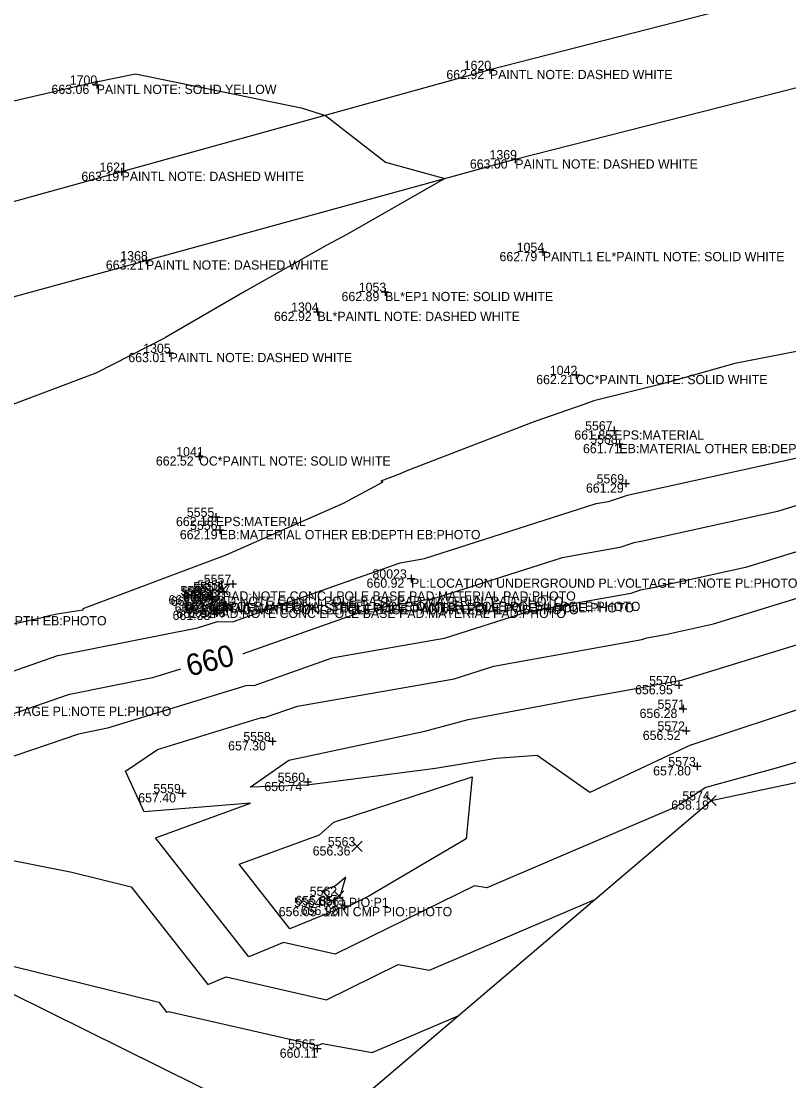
# Model space of a CAD drawing. Extents: x 2129350 to 2137777, y 657588 to 659885.
# Drawn here: x 2131580 to 2131679.7, y 658138.9 to 658276.6 of the extents above; entities that cross this region are included whole.
import ezdxf

# ---------------------------------------------------------------- set-up
doc = ezdxf.new("R2010")
doc.units = 0
for name, color, linetype in [('DT_X_Contour_Major', 7, 'Continuous'), ('DT_X_Contour_Minor', 7, 'Continuous'), ('DT_X_TIN_Hull', 7, 'Continuous'), ('PV_X_COP', 7, 'Continuous'), ('SV_X_Random_Point', 7, 'Continuous'), ('SV_X_Shot_Marker', 7, 'Continuous'), ('SV_X_Text_Comment', 7, 'Continuous'), ('SV_X_Text_Description', 7, 'Continuous'), ('SV_X_Text_Elevation', 7, 'Continuous'), ('SV_X_Text_Name', 7, 'Continuous')]:
    doc.layers.add(name, color=color, linetype=linetype)

msp = doc.modelspace()

# ---------------------------------------------------------------- linework, layer by layer
at = {"layer": 'DT_X_Contour_Major'}
for points in [[(2131705.32, 658219.85), (2131690.64, 658216.66), (2131684.78, 658214.86), (2131678.24, 658212.86), (2131660.53, 658208.95), (2131659.59, 658208.78), (2131657.76, 658208.18), (2131650.26, 658206.83), (2131633.69, 658201.53), (2131624.79, 658199.98), (2131608.84, 658194.36), (2131608.81, 658194.36)], [(2131600.72, 658192.33), (2131597.07, 658191.21), (2131586.11, 658189.03), (2131565.82, 658182.01), (2131562.7, 658181.31), (2131561.17, 658180.81), (2131561.04, 658180.78), (2131549.11, 658176.91), (2131538.33, 658169.16), (2131533.75, 658165.92), (2131535.58, 658164.91), (2131539.53, 658163.92), (2131550.1, 658160.26), (2131559.69, 658158.11)], [(2131567.87, 658156.22), (2131572.86, 658155.11), (2131575.71, 658154.54), (2131597.9, 658149.05), (2131598.9, 658147.77), (2131599.14, 658147.87), (2131618.53, 658143.43), (2131619.09, 658143.7), (2131625.62, 658142.54), (2131636.78, 658147.31)]]:
    msp.add_lwpolyline(points, dxfattribs=at)
at = {"layer": 'DT_X_Contour_Minor'}
for points in [[(2131567.44, 658263.52), (2131589.47, 658268.64), (2131589.6, 658268.67), (2131589.74, 658268.7), (2131594.84, 658269.71), (2131616.36, 658265.3), (2131619.52, 658264.32), (2131627.32, 658258.25), (2131635.04, 658256.11), (2131622.4, 658248.9), (2131619.69, 658247.44), (2131609.28, 658241.56), (2131598.77, 658235.45), (2131598.72, 658235.43), (2131589.68, 658230.83), (2131575.55, 658225.47)], [(2131683.63, 658234.2), (2131672.71, 658232.09), (2131663.65, 658229.5), (2131654.39, 658227.24), (2131653.1, 658226.75), (2131646.75, 658224.54), (2131630.12, 658218.11), (2131629.22, 658217.74), (2131626.71, 658216.79), (2131627, 658216.65), (2131621.84, 658213.9), (2131606.58, 658207.17), (2131588.03, 658200.21), (2131588, 658200), (2131584.64, 658199.48), (2131583.46, 658199.24), (2131583.06, 658199.1), (2131559.19, 658193.77)], [(2131638.08, 658185.8), (2131652.11, 658188.44), (2131662.06, 658190.23), (2131662.1, 658190.25), (2131665.28, 658190.82), (2131665.79, 658190.93), (2131689.18, 658198.09), (2131696.97, 658200.48), (2131710.02, 658204.39), (2131729.61, 658208.39), (2131734.44, 658209.35), (2131734.49, 658209.36), (2131758.72, 658214.19), (2131759.02, 658214.26), (2131759.76, 658214.4), (2131760.1, 658214.46), (2131784.49, 658218.03), (2131784.77, 658218.08), (2131809.22, 658221.66), (2131809.24, 658221.66), (2131816.54, 658222.73), (2131816.74, 658222.75), (2131820.21, 658222.94)], [(2131574.44, 658190.55), (2131584.78, 658194.14), (2131602.91, 658197.74), (2131605.52, 658198.54), (2131607.46, 658198.51), (2131629.24, 658206.19), (2131632.41, 658206.74), (2131654.69, 658213.87), (2131656.32, 658214.16), (2131658.76, 658214.96), (2131658.94, 658215), (2131682.39, 658220.17)], [(2131834.03, 658214.06), (2131817.92, 658212.87), (2131816.16, 658212.48), (2131812, 658211.78), (2131801.25, 658209.42), (2131787.55, 658207.09), (2131774.71, 658204.19), (2131763.15, 658202.19), (2131762.42, 658202.01), (2131762.23, 658201.96), (2131743.67, 658197.41), (2131738.13, 658195.91), (2131723.1, 658192.37), (2131714.14, 658189.75), (2131699.22, 658185.73), (2131678.56, 658179.6), (2131668.94, 658176.99), (2131665.07, 658174.44), (2131640.48, 658163.93), (2131638.89, 658164.21), (2131620.8, 658155.31), (2131614.1, 658156.84), (2131609.56, 658154.98), (2131597.47, 658170.45)], [(2131686.24, 658209.27), (2131674.09, 658205.55), (2131662.11, 658202.91), (2131660.43, 658202.6), (2131659.19, 658202.2), (2131645.83, 658199.79), (2131634.97, 658196.32), (2131620.35, 658193.77), (2131610.23, 658190.2), (2131609.33, 658190.22), (2131591.22, 658184.68), (2131587.44, 658183.92), (2131577.42, 658180.46)], [(2131597.47, 658170.45), (2131609.8, 658174.95), (2131596, 658173.81), (2131593.56, 658179.11), (2131597.71, 658181.92), (2131611.23, 658186.05), (2131611.62, 658186.05), (2131615.9, 658187.56), (2131636.25, 658191.11), (2131641.39, 658192.75), (2131660.63, 658196.21), (2131661.27, 658196.42), (2131663.7, 658196.86), (2131669.94, 658198.24), (2131687.71, 658203.68)], [(2131683.4, 658187.94), (2131666.98, 658182.48), (2131666.95, 658182.47), (2131653.87, 658176.33), (2131647.03, 658181.13), (2131641.71, 658180.72), (2131633.84, 658179.43), (2131617.17, 658177.27), (2131609.75, 658177.03), (2131614.77, 658180.52), (2131632.43, 658184.27), (2131638.08, 658185.8)], [(2131618.75, 658170.81), (2131620.61, 658172.46), (2131638.58, 658178.36), (2131637.81, 658170.29), (2131625.16, 658162.83), (2131621.94, 658161.25), (2131621.59, 658161.33), (2131614.9, 658158.59), (2131608.32, 658167), (2131618.75, 658170.81)], [(2131572.57, 658168.76), (2131586.6, 658165.97), (2131594.31, 658164.06), (2131604.23, 658151.37), (2131606.62, 658152.36), (2131619.67, 658149.37), (2131628.99, 658153.96), (2131633.05, 658153.23), (2131654.51, 658162.41)], [(2131622.16, 658165.33), (2131620.85, 658164.17), (2131619.16, 658163.56), (2131620.23, 658162.2), (2131621.39, 658162.67), (2131622.16, 658165.33)]]:
    msp.add_lwpolyline(points, dxfattribs=at)
at = {"layer": 'DT_X_TIN_Hull'}
msp.add_lwpolyline([(2131478.92, 658068.21), (2131503.79, 658070.83), (2131528.65, 658073.45), (2131573.86, 658152.61), (2131617.57, 658130.95), (2131669.63, 658175.29), (2131715.13, 658184.95), (2131768.27, 658182.72), (2131818.39, 658187.33), (2131898.11, 658161.24), (2131936.89, 658164.18)], dxfattribs=at)
at = {"layer": 'PV_X_COP'}
for points in [[(2132219.18, 658429.82), (2132171.04, 658416.39), (2132123.24, 658402.04), (2132074.74, 658389.73), (2132026.86, 658375.92), (2131978.48, 658362.52), (2131930.38, 658349.99), (2131881.84, 658336.47), (2131833.58, 658323.11), (2131785.59, 658310.04), (2131736.99, 658296.06), (2131689.31, 658282.66), (2131640.89, 658270.23), (2131593.04, 658256.99), (2131544.72, 658243.6), (2131496.4, 658230.41), (2131448.12, 658216.93)], [(2131451.49, 658205.21), (2131499.77, 658218.79), (2131547.68, 658232.21), (2131596.22, 658245.48), (2131644.19, 658258.61), (2131693.03, 658271.05), (2131740.4, 658284.7), (2131788.8, 658297.99), (2131837.2, 658311.72), (2131885.18, 658324.95), (2131933.63, 658338.43), (2131981.61, 658351.41), (2132029.82, 658365.04), (2132078.39, 658378.04), (2132126.27, 658391.57), (2132174.31, 658404.93), (2132222.67, 658417.74)]]:
    msp.add_lwpolyline(points, dxfattribs=at)
at = {"layer": 'SV_X_Random_Point'}
for p, q in [((2131605.56, 658202.02), (2131606.89, 658203.35)), ((2131605.56, 658203.35), (2131606.89, 658202.02)), ((2131603.78, 658201.3), (2131605.12, 658202.64)), ((2131603.78, 658202.64), (2131605.12, 658201.3)), ((2131604.22, 658199.28), (2131605.55, 658200.61)), ((2131604.22, 658200.61), (2131605.55, 658199.28)), ((2131606.19, 658199.65), (2131607.52, 658200.98)), ((2131606.19, 658200.98), (2131607.52, 658199.65)), ((2131668.96, 658174.62), (2131670.3, 658175.95)), ((2131668.96, 658175.95), (2131670.3, 658174.62)), ((2131622.96, 658168.66), (2131624.29, 658169.99)), ((2131622.96, 658169.99), (2131624.29, 658168.66)), ((2131620.6, 658162.23), (2131621.93, 658163.56)), ((2131620.6, 658163.56), (2131621.93, 658162.23))]:
    msp.add_line(p, q, dxfattribs=at)
at = {"layer": 'SV_X_Shot_Marker'}
for p, q in [((2131640.89, 658270.73), (2131640.89, 658269.73)), ((2131640.39, 658270.23), (2131641.39, 658270.23)), ((2131640.89, 658270.23), (2131640.89, 658270.23)), ((2131589.31, 658268.31), (2131590.31, 658268.31)), ((2131589.81, 658268.81), (2131589.81, 658267.81)), ((2131589.81, 658268.31), (2131589.81, 658268.31)), ((2131643.69, 658258.61), (2131644.69, 658258.61)), ((2131644.19, 658259.11), (2131644.19, 658258.11)), ((2131644.19, 658258.61), (2131644.19, 658258.61)), ((2131592.54, 658256.99), (2131593.54, 658256.99)), ((2131593.04, 658257.49), (2131593.04, 658256.49)), ((2131593.04, 658256.99), (2131593.04, 658256.99)), ((2131596.22, 658245.98), (2131596.22, 658244.98)), ((2131647.27, 658246.57), (2131648.27, 658246.57)), ((2131647.77, 658247.07), (2131647.77, 658246.07)), ((2131647.77, 658246.57), (2131647.77, 658246.57)), ((2131595.72, 658245.48), (2131596.72, 658245.48)), ((2131596.22, 658245.48), (2131596.22, 658245.48)), ((2131627.27, 658241.88), (2131627.27, 658240.88)), ((2131626.77, 658241.38), (2131627.77, 658241.38)), ((2131627.27, 658241.38), (2131627.27, 658241.38)), ((2131618.49, 658239.3), (2131618.49, 658238.3)), ((2131617.99, 658238.8), (2131618.99, 658238.8)), ((2131618.49, 658238.8), (2131618.49, 658238.8)), ((2131598.78, 658233.45), (2131599.78, 658233.45)), ((2131599.28, 658233.95), (2131599.28, 658232.95)), ((2131599.28, 658233.45), (2131599.28, 658233.45)), ((2131652.09, 658231.09), (2131652.09, 658230.09)), ((2131651.59, 658230.59), (2131652.59, 658230.59)), ((2131652.09, 658230.59), (2131652.09, 658230.59)), ((2131657.05, 658223.88), (2131657.05, 658222.88)), ((2131656.55, 658223.38), (2131657.55, 658223.38)), ((2131657.05, 658223.38), (2131657.05, 658223.38)), ((2131657.22, 658221.62), (2131658.22, 658221.62)), ((2131657.72, 658222.12), (2131657.72, 658221.12)), ((2131657.72, 658221.62), (2131657.72, 658221.62)), ((2131602.63, 658220.01), (2131603.63, 658220.01)), ((2131603.13, 658220.51), (2131603.13, 658219.51)), ((2131603.13, 658220.01), (2131603.13, 658220.01)), ((2131658.55, 658216.99), (2131658.55, 658215.99)), ((2131658.05, 658216.49), (2131659.05, 658216.49)), ((2131658.55, 658216.49), (2131658.55, 658216.49)), ((2131604.79, 658212.14), (2131605.79, 658212.14)), ((2131605.29, 658212.64), (2131605.29, 658211.64)), ((2131605.29, 658212.14), (2131605.29, 658212.14)), ((2131605.29, 658210.44), (2131606.29, 658210.44)), ((2131605.79, 658210.94), (2131605.79, 658209.94)), ((2131605.79, 658210.44), (2131605.79, 658210.44)), ((2131630.65, 658204.63), (2131630.65, 658203.63)), ((2131606.99, 658203.43), (2131607.99, 658203.43)), ((2131607.49, 658203.93), (2131607.49, 658202.93)), ((2131607.49, 658203.43), (2131607.49, 658203.43)), ((2131630.15, 658204.13), (2131631.15, 658204.13)), ((2131630.65, 658204.13), (2131630.65, 658204.13)), ((2131604.12, 658201.78), (2131605.12, 658201.78)), ((2131604.62, 658202.28), (2131604.62, 658201.28)), ((2131604.62, 658201.78), (2131604.62, 658201.78)), ((2131605.72, 658202.46), (2131606.72, 658202.46)), ((2131606.22, 658202.96), (2131606.22, 658201.96)), ((2131606.22, 658202.46), (2131606.22, 658202.46)), ((2131604.93, 658200.7), (2131604.93, 658199.7)), ((2131606.1, 658200.69), (2131607.1, 658200.69)), ((2131606.6, 658201.19), (2131606.6, 658200.19)), ((2131606.6, 658200.69), (2131606.6, 658200.69)), ((2131604.43, 658200.2), (2131605.43, 658200.2)), ((2131604.93, 658200.2), (2131604.93, 658200.2)), ((2131665.42, 658190.78), (2131665.42, 658189.78)), ((2131664.92, 658190.28), (2131665.92, 658190.28)), ((2131665.42, 658190.28), (2131665.42, 658190.28)), ((2131665.49, 658187.2), (2131666.49, 658187.2)), ((2131665.99, 658187.7), (2131665.99, 658186.7)), ((2131665.99, 658187.2), (2131665.99, 658187.2)), ((2131665.9, 658184.35), (2131666.9, 658184.35)), ((2131666.4, 658184.85), (2131666.4, 658183.85)), ((2131666.4, 658184.35), (2131666.4, 658184.35)), ((2131612.14, 658182.99), (2131613.14, 658182.99)), ((2131612.64, 658183.49), (2131612.64, 658182.49)), ((2131612.64, 658182.99), (2131612.64, 658182.99)), ((2131667.32, 658179.74), (2131668.32, 658179.74)), ((2131667.82, 658180.24), (2131667.82, 658179.24)), ((2131667.82, 658179.74), (2131667.82, 658179.74)), ((2131616.72, 658177.7), (2131617.72, 658177.7)), ((2131617.22, 658178.2), (2131617.22, 658177.2)), ((2131617.22, 658177.7), (2131617.22, 658177.7)), ((2131600.45, 658176.23), (2131601.45, 658176.23)), ((2131600.95, 658176.73), (2131600.95, 658175.73)), ((2131600.95, 658176.23), (2131600.95, 658176.23)), ((2131622.01, 658162.09), (2131622.01, 658161.09)), ((2131621.51, 658161.59), (2131622.51, 658161.59)), ((2131622.01, 658161.59), (2131622.01, 658161.59)), ((2131617.96, 658143.04), (2131618.96, 658143.04)), ((2131618.46, 658143.54), (2131618.46, 658142.54)), ((2131618.46, 658143.04), (2131618.46, 658143.04))]:
    msp.add_line(p, q, dxfattribs=at)

# ---------------------------------------------------------------- texts
at = {"layer": 'DT_X_Contour_Major'}
msp.add_text('660', height=2.8, rotation=14.0928, dxfattribs=at).set_placement((2131601.83, 658191.38))
at = {"layer": 'SV_X_Text_Comment'}
for s, p in [('PAINTL NOTE: DASHED WHITE', (2131640.89, 658269.03)), ('PAINTL NOTE: SOLID YELLOW', (2131589.81, 658267.11)), ('PAINTL NOTE: DASHED WHITE', (2131644.19, 658257.41)), ('PAINTL NOTE: DASHED WHITE', (2131593.04, 658255.79)), ('PAINTL1 EL*PAINTL NOTE: SOLID WHITE', (2131647.77, 658245.37)), ('PAINTL NOTE: DASHED WHITE', (2131596.22, 658244.28)), ('BL*EP1 NOTE: SOLID WHITE', (2131627.27, 658240.18)), ('BL*PAINTL NOTE: DASHED WHITE', (2131618.49, 658237.6)), ('PAINTL NOTE: DASHED WHITE', (2131599.28, 658232.25)), ('OC*PAINTL NOTE: SOLID WHITE', (2131652.09, 658229.39)), ('EPS:MATERIAL', (2131657.05, 658222.18)), ('EB:MATERIAL OTHER EB:DEPTH EB:PHOTO', (2131657.72, 658220.42)), ('OC*PAINTL NOTE: SOLID WHITE', (2131603.13, 658218.81)), ('EPS:MATERIAL', (2131605.29, 658210.94)), ('EB:MATERIAL OTHER EB:DEPTH EB:PHOTO', (2131605.79, 658209.24)), ('PL:LOCATION UNDERGROUND PL:VOLTAGE PL:NOTE PL:PHOTO', (2131630.65, 658202.93)), ('PAD:NOTE CONC LPOLE BASE PAD:MATERIAL PAD:PHOTO', (2131604.62, 658200.58)), ('PAD:NOTE CONC LPOLE BASE PAD:MATERIAL PAD:PHOTO', (2131606.22, 658201.26)), ('LPOLE:MATERIAL STEEL LPOLE:OWNER LPOLE:POLE# LPOLE:PHOTO', (2131605.23, 658199.73)), ('LPOLE:MATERIAL STEEL LPOLE:OWNER LPOLE:POLE# LPOLE:PHOTO', (2131606.05, 658199.91)), ('PAD:NOTE CONC LPOLE BASE PAD:MATERIAL PAD:PHOTO', (2131606.6, 658199.49)), ('EB:MATERIAL OTHER EB:DEPTH EB:PHOTO', (2131557.22, 658198.04)), ('PAD:NOTE CONC LPOLE BASE PAD:MATERIAL PAD:PHOTO', (2131604.93, 658199)), ('PL:LOCATION UNDERGROUND PL:VOLTAGE PL:NOTE PL:PHOTO', (2131549.31, 658186.28)), ('12IN CMP PIO:PHOTO', (2131619.23, 658160.24))]:
    msp.add_text(s, height=1.2, dxfattribs=at).set_placement(p)
at = {"layer": 'SV_X_Text_Description'}
msp.add_text('P1= PIO:P1', height=1.2, dxfattribs=at).set_placement((2131619.23, 658161.44))
at = {"layer": 'SV_X_Text_Elevation'}
for s, p in [('662.92', (2131635.24, 658269.03)), ('663.06', (2131583.94, 658267.11)), ('663.00', (2131638.29, 658257.41)), ('663.19', (2131587.82, 658255.79)), ('662.79', (2131642.14, 658245.37)), ('663.21', (2131591, 658244.28)), ('662.89', (2131621.62, 658240.18)), ('662.92', (2131612.84, 658237.6)), ('663.01', (2131593.92, 658232.25)), ('662.21', (2131646.91, 658229.39)), ('661.85', (2131651.86, 658222.18)), ('661.71', (2131652.99, 658220.42)), ('662.52', (2131597.5, 658218.81)), ('661.29', (2131653.37, 658215.29)), ('662.18', (2131600.11, 658210.94)), ('662.19', (2131600.61, 658209.24)), ('661.87', (2131602.3, 658202.24)), ('660.92', (2131624.87, 658202.93)), ('661.90', (2131599.14, 658200.77)), ('661.92', (2131599.43, 658200.58)), ('661.93', (2131601.02, 658201.26)), ('661.77', (2131601.06, 658201.48)), ('661.36', (2131599.95, 658199.73)), ('661.91', (2131601.28, 658199.91)), ('661.95', (2131601.39, 658199.49)), ('661.38', (2131599.67, 658198.74)), ('661.91', (2131600.16, 658199)), ('661.48', (2131601.65, 658199.12)), ('656.95', (2131659.75, 658189.08)), ('656.28', (2131660.34, 658186)), ('656.52', (2131660.75, 658183.15)), ('657.30', (2131606.89, 658181.79)), ('657.80', (2131662.1, 658178.54)), ('656.74', (2131611.59, 658176.5)), ('657.40', (2131595.21, 658175.03)), ('658.19', (2131664.45, 658174.09)), ('656.36', (2131617.87, 658168.13)), ('655.85', (2131615.62, 658161.69)), ('656.05', (2131613.46, 658160.24)), ('656.98', (2131616.32, 658160.39)), ('660.11', (2131613.59, 658141.84))]:
    msp.add_text(s, height=1.2, dxfattribs=at).set_placement(p)
at = {"layer": 'SV_X_Text_Name'}
for s, p in [('1620', (2131637.49, 658270.23)), ('1700', (2131586.31, 658268.31)), ('1369', (2131640.84, 658258.61)), ('1621', (2131590.17, 658256.99)), ('1054', (2131644.37, 658246.57)), ('1368', (2131592.88, 658245.48)), ('1053', (2131623.86, 658241.38)), ('1304', (2131615.07, 658238.8)), ('1305', (2131595.85, 658233.45)), ('1042', (2131648.68, 658230.59)), ('5567', (2131653.26, 658223.38)), ('5568', (2131653.92, 658221.62)), ('1041', (2131600.14, 658220.01)), ('5569', (2131654.75, 658216.49)), ('5555', (2131601.52, 658212.14)), ('5556', (2131601.94, 658210.44)), ('5557', (2131603.72, 658203.43)), ('80023', (2131625.64, 658204.13)), ('5552', (2131600.69, 658201.97)), ('5550', (2131602.35, 658202.46)), ('5551', (2131602.89, 658202.68)), ('5553', (2131600.85, 658201.78)), ('80022', (2131601.04, 658201.11)), ('5545', (2131601.45, 658200.93)), ('5549', (2131602.81, 658200.69)), ('5546', (2131601.07, 658200.2)), ('5547', (2131601.1, 658199.94)), ('5548', (2131603.07, 658200.32)), ('5570', (2131661.57, 658190.28)), ('5571', (2131662.67, 658187.2)), ('5572', (2131662.66, 658184.35)), ('5558', (2131608.86, 658182.99)), ('5573', (2131664.07, 658179.74)), ('5560', (2131613.32, 658177.7)), ('5559', (2131597.17, 658176.23)), ('5574', (2131665.89, 658175.29)), ('5563', (2131619.84, 658169.33)), ('5562', (2131617.48, 658162.89)), ('5564', (2131615.45, 658161.44)), ('5561', (2131618.65, 658161.59)), ('5565', (2131614.67, 658143.04))]:
    msp.add_text(s, height=1.2, dxfattribs=at).set_placement(p)

doc.saveas('drawing.dxf')
